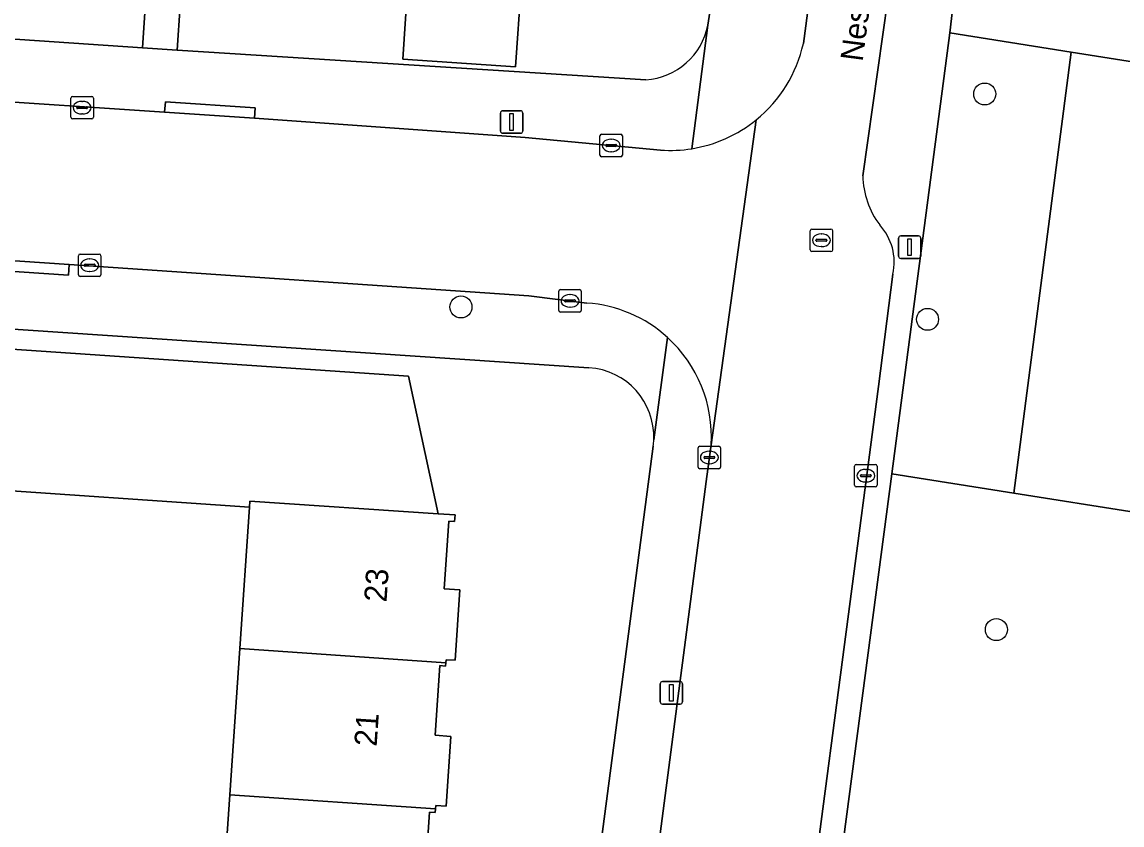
# Model space of a CAD drawing. Extents: x 161848 to 162726, y 385382 to 386521.
# Drawn here: x 162217.68 to 162266.6, y 386252.32 to 386288.04 of the extents above; entities that cross this region are included whole.
import ezdxf

# ---------------------------------------------------------------- set-up
doc = ezdxf.new("R2010")
doc.units = 0
for name, color, linetype in [('IMGEO_Boom', 7, 'Continuous'), ('IMGEO_Erf', 7, 'Continuous'), ('IMGEO_Groenvoorziening', 7, 'Continuous'), ('IMGEO_Kolk', 7, 'Continuous'), ('IMGEO_Lichtmast', 7, 'Continuous'), ('IMGEO_Openbare_ruimte_label', 7, 'Continuous'), ('IMGEO_Pand', 7, 'Continuous'), ('IMGEO_Pand_nummerreeks', 7, 'Continuous'), ('IMGEO_Rijbaan_lokaal_open', 7, 'Continuous'), ('IMGEO_Rioolput', 7, 'Continuous'), ('IMGEO_Voetpad_halfverhard', 7, 'Continuous'), ('IMGEO_Voetpad_open', 7, 'Continuous')]:
    doc.layers.add(name, color=color, linetype=linetype)

msp = doc.modelspace()

# ---------------------------------------------------------------- linework, layer by layer
at = {"layer": 'IMGEO_Boom'}
for centre in [(162260.496, 386284.84), (162237.198, 386275.367), (162257.952, 386274.816), (162261.012, 386261.016)]:
    msp.add_circle(centre, 0.489, dxfattribs=at)
at = {"layer": 'IMGEO_Erf'}
for points in [[(162248.184, 386287.908), (162248.233, 386288.282), (162254.115, 386333.295)], [(162171.728, 386290.397), (162223.043, 386286.9), (162223.636, 386295.791)], [(162224.842, 386290.782), (162224.576, 386286.796), (162245.427, 386285.473)], [(162239.873, 386289.648), (162239.631, 386286.046), (162234.612, 386286.384), (162234.855, 386289.986)], [(162242.893, 386272.666), (162215.734, 386274.476)], [(162215.676, 386273.6), (162234.874, 386272.285), (162236.186, 386266.166), (162236.936, 386266.115), (162236.916, 386265.823), (162236.661, 386265.84), (162236.454, 386262.827), (162237.156, 386262.779), (162236.942, 386259.648), (162236.535, 386259.676), (162236.525, 386259.535), (162236.516, 386259.395), (162236.264, 386259.412), (162236.052, 386256.312), (162236.749, 386256.264), (162236.537, 386253.164), (162236.077, 386253.195), (162236.066, 386253.035), (162236.055, 386252.875), (162235.805, 386252.892), (162235.607, 386250)], [(162240.062, 386225.12), (162243.227, 386250), (162245.751, 386269.176)], [(162226.665, 386250), (162226.917, 386253.67), (162227.362, 386260.171), (162227.793, 386266.457), (162215.246, 386267.317)]]:
    msp.add_lwpolyline(points, dxfattribs=at)
for centre, radius, start, end in [((162245.22, 386288.485), 3.019, 273.9256, 348.9767), ((162242.689, 386269.583), 3.089, 357.7131, 86.2139), ((162242.862, 386269.573), 2.916, 352.1671, 357.7715)]:
    msp.add_arc(centre, radius, start, end, dxfattribs=at)
at = {"layer": 'IMGEO_Groenvoorziening'}
for points in [[(162261.792, 386267.088), (162264.344, 386286.706), (162258.949, 386287.559), (162256.358, 386267.95)], [(162269.778, 386285.846), (162264.344, 386286.706), (162261.792, 386267.088), (162267.226, 386266.226)], [(162267.226, 386266.226), (162261.792, 386267.088), (162256.358, 386267.95), (162253.986, 386250), (162251.389, 386230.344), (162261.609, 386229.359), (162261.517, 386228.632), (162264.046, 386228.451), (162269.185, 386250), (162272.842, 386265.336)]]:
    msp.add_lwpolyline(points, close=True, dxfattribs=at)
at = {"layer": 'IMGEO_Kolk'}
for p, q in [((162219.85, 386283.807), (162219.85, 386284.659)), ((162219.925, 386284.733), (162220.777, 386284.733)), ((162220.338, 386284.513), (162220.363, 386284.513)), ((162220.851, 386284.659), (162220.851, 386283.807)), ((162220.109, 386284.227), (162220.109, 386284.239)), ((162220.547, 386284.19), (162220.149, 386284.19)), ((162220.152, 386284.276), (162220.55, 386284.276)), ((162220.361, 386283.953), (162220.336, 386283.953)), ((162220.593, 386284.239), (162220.593, 386284.227)), ((162220.777, 386283.733), (162219.925, 386283.733)), ((162243.383, 386282.124), (162243.383, 386282.976)), ((162243.458, 386283.05), (162244.31, 386283.05)), ((162244.384, 386282.976), (162244.384, 386282.124)), ((162243.642, 386282.544), (162243.642, 386282.556)), ((162244.08, 386282.507), (162243.682, 386282.507)), ((162243.685, 386282.593), (162244.083, 386282.593)), ((162243.871, 386282.83), (162243.896, 386282.83)), ((162244.126, 386282.556), (162244.126, 386282.544)), ((162244.31, 386282.05), (162243.458, 386282.05)), ((162243.894, 386282.27), (162243.869, 386282.27)), ((162220.187, 386276.796), (162220.187, 386277.648)), ((162220.262, 386277.722), (162221.114, 386277.722)), ((162221.188, 386277.648), (162221.188, 386276.796)), ((162220.446, 386277.216), (162220.446, 386277.228)), ((162220.884, 386277.179), (162220.486, 386277.179)), ((162220.489, 386277.265), (162220.887, 386277.265)), ((162220.675, 386277.502), (162220.7, 386277.502)), ((162220.93, 386277.228), (162220.93, 386277.216)), ((162221.114, 386276.722), (162220.262, 386276.722)), ((162220.698, 386276.942), (162220.673, 386276.942)), ((162241.626, 386276.136), (162242.478, 386276.136)), ((162241.551, 386275.21), (162241.551, 386276.062)), ((162241.81, 386275.63), (162241.81, 386275.642)), ((162241.853, 386275.679), (162242.251, 386275.679)), ((162242.039, 386275.916), (162242.064, 386275.916)), ((162242.294, 386275.642), (162242.294, 386275.63)), ((162242.552, 386276.062), (162242.552, 386275.21)), ((162242.478, 386275.136), (162241.626, 386275.136)), ((162242.248, 386275.593), (162241.85, 386275.593)), ((162242.062, 386275.356), (162242.037, 386275.356)), ((162247.748, 386268.245), (162247.748, 386269.097)), ((162247.823, 386269.171), (162248.675, 386269.171)), ((162248.236, 386268.951), (162248.261, 386268.951)), ((162248.749, 386269.097), (162248.749, 386268.245)), ((162248.007, 386268.665), (162248.007, 386268.677)), ((162248.445, 386268.628), (162248.047, 386268.628)), ((162248.05, 386268.714), (162248.448, 386268.714)), ((162248.259, 386268.391), (162248.234, 386268.391)), ((162248.491, 386268.677), (162248.491, 386268.665)), ((162254.708, 386267.434), (162254.708, 386268.286)), ((162254.783, 386268.36), (162255.635, 386268.36)), ((162255.709, 386268.286), (162255.709, 386267.434)), ((162248.675, 386268.171), (162247.823, 386268.171)), ((162254.967, 386267.854), (162254.967, 386267.866)), ((162255.405, 386267.817), (162255.007, 386267.817)), ((162255.01, 386267.903), (162255.408, 386267.903)), ((162255.196, 386268.14), (162255.221, 386268.14)), ((162255.451, 386267.866), (162255.451, 386267.854)), ((162255.635, 386267.36), (162254.783, 386267.36)), ((162255.219, 386267.58), (162255.194, 386267.58))]:
    msp.add_line(p, q, dxfattribs=at)
for points in [[(162219.85, 386283.807), (162219.85, 386284.659)], [(162219.925, 386284.733), (162220.777, 386284.733)], [(162220.851, 386284.659), (162220.851, 386283.807)], [(162220.777, 386283.733), (162219.925, 386283.733)], [(162243.383, 386282.124), (162243.383, 386282.976)], [(162243.458, 386283.05), (162244.31, 386283.05)], [(162244.384, 386282.976), (162244.384, 386282.124)], [(162244.31, 386282.05), (162243.458, 386282.05)], [(162220.187, 386276.796), (162220.187, 386277.648)], [(162220.262, 386277.722), (162221.114, 386277.722)], [(162221.188, 386277.648), (162221.188, 386276.796)], [(162221.114, 386276.722), (162220.262, 386276.722)], [(162241.626, 386276.136), (162242.478, 386276.136)], [(162241.551, 386275.21), (162241.551, 386276.062)], [(162242.552, 386276.062), (162242.552, 386275.21)], [(162242.478, 386275.136), (162241.626, 386275.136)], [(162247.748, 386268.245), (162247.748, 386269.097)], [(162247.823, 386269.171), (162248.675, 386269.171)], [(162248.749, 386269.097), (162248.749, 386268.245)], [(162254.708, 386267.434), (162254.708, 386268.286)], [(162254.783, 386268.36), (162255.635, 386268.36)], [(162255.709, 386268.286), (162255.709, 386267.434)], [(162248.675, 386268.171), (162247.823, 386268.171)], [(162255.635, 386267.36), (162254.783, 386267.36)]]:
    msp.add_lwpolyline(points, dxfattribs=at)
for centre, radius, start, end in [((162219.927, 386284.657), 0.0765, 91.552, 178.448), ((162219.927, 386284.657), 0.0765, 91.552, 178.448), ((162220.775, 386284.657), 0.0765, 1.552, 88.448), ((162220.775, 386284.657), 0.0765, 1.552, 88.448), ((162220.149, 386284.236), 0.0403, 85.8775, 175.7526), ((162220.146, 386284.226), 0.0366, 178.938, 274.7102), ((162220.55, 386284.233), 0.043, 264.8664, 352.4533), ((162220.554, 386284.238), 0.0386, 1.7309, 96.639), ((162219.927, 386283.809), 0.0765, 181.552, 268.448), ((162219.927, 386283.809), 0.0765, 181.552, 268.448), ((162220.775, 386283.809), 0.0765, 271.552, 358.448), ((162220.775, 386283.809), 0.0765, 271.552, 358.448), ((162243.46, 386282.974), 0.0765, 91.552, 178.448), ((162243.46, 386282.974), 0.0765, 91.552, 178.448), ((162244.308, 386282.974), 0.0765, 1.552, 88.448), ((162244.308, 386282.974), 0.0765, 1.552, 88.448), ((162243.682, 386282.553), 0.0403, 85.8775, 175.7526), ((162243.679, 386282.543), 0.0366, 178.938, 274.7102), ((162244.083, 386282.55), 0.043, 264.8664, 352.4533), ((162244.087, 386282.555), 0.0386, 1.7309, 96.639), ((162243.46, 386282.126), 0.0765, 181.552, 268.448), ((162243.46, 386282.126), 0.0765, 181.552, 268.448), ((162244.308, 386282.126), 0.0765, 271.552, 358.448), ((162244.308, 386282.126), 0.0765, 271.552, 358.448), ((162220.264, 386277.646), 0.0765, 91.552, 178.448), ((162220.264, 386277.646), 0.0765, 91.552, 178.448), ((162221.112, 386277.646), 0.0765, 1.552, 88.448), ((162221.112, 386277.646), 0.0765, 1.552, 88.448), ((162220.486, 386277.225), 0.0403, 85.8775, 175.7526), ((162220.483, 386277.215), 0.0366, 178.938, 274.7102), ((162220.887, 386277.222), 0.043, 264.8664, 352.4533), ((162220.891, 386277.227), 0.0386, 1.7309, 96.639), ((162220.264, 386276.798), 0.0765, 181.552, 268.448), ((162220.264, 386276.798), 0.0765, 181.552, 268.448), ((162221.112, 386276.798), 0.0765, 271.552, 358.448), ((162221.112, 386276.798), 0.0765, 271.552, 358.448), ((162241.628, 386276.06), 0.0765, 91.552, 178.448), ((162241.628, 386276.06), 0.0765, 91.552, 178.448), ((162242.476, 386276.06), 0.0765, 1.552, 88.448), ((162242.476, 386276.06), 0.0765, 1.552, 88.448), ((162241.85, 386275.639), 0.0403, 85.8775, 175.7526), ((162241.847, 386275.629), 0.0366, 178.938, 274.7102), ((162242.251, 386275.636), 0.043, 264.8664, 352.4533), ((162242.255, 386275.641), 0.0386, 1.7309, 96.639), ((162241.628, 386275.212), 0.0765, 181.552, 268.448), ((162241.628, 386275.212), 0.0765, 181.552, 268.448), ((162242.476, 386275.212), 0.0765, 271.552, 358.448), ((162242.476, 386275.212), 0.0765, 271.552, 358.448), ((162247.825, 386269.095), 0.0765, 91.552, 178.448), ((162247.825, 386269.095), 0.0765, 91.552, 178.448), ((162248.673, 386269.095), 0.0765, 1.552, 88.448), ((162248.673, 386269.095), 0.0765, 1.552, 88.448), ((162248.047, 386268.674), 0.0403, 85.8775, 175.7526), ((162248.044, 386268.664), 0.0366, 178.938, 274.7102), ((162248.448, 386268.671), 0.043, 264.8664, 352.4533), ((162248.452, 386268.676), 0.0386, 1.7309, 96.639), ((162254.785, 386268.284), 0.0765, 91.552, 178.448), ((162254.785, 386268.284), 0.0765, 91.552, 178.448), ((162255.633, 386268.284), 0.0765, 1.552, 88.448), ((162255.633, 386268.284), 0.0765, 1.552, 88.448), ((162247.825, 386268.247), 0.0765, 181.552, 268.448), ((162247.825, 386268.247), 0.0765, 181.552, 268.448), ((162248.673, 386268.247), 0.0765, 271.552, 358.448), ((162248.673, 386268.247), 0.0765, 271.552, 358.448), ((162255.007, 386267.863), 0.0403, 85.8775, 175.7526), ((162255.004, 386267.853), 0.0366, 178.938, 274.7102), ((162255.408, 386267.86), 0.043, 264.8664, 352.4533), ((162255.412, 386267.865), 0.0386, 1.7309, 96.639), ((162254.785, 386267.436), 0.0765, 181.552, 268.448), ((162254.785, 386267.436), 0.0765, 181.552, 268.448), ((162255.633, 386267.436), 0.0765, 271.552, 358.448), ((162255.633, 386267.436), 0.0765, 271.552, 358.448)]:
    msp.add_arc(centre, radius, start, end, dxfattribs=at)
for centre, major_axis, ratio, start_param, end_param in [((162220.337, 386284.233), (-0.387, 0.002), 0.722429, 4.712389, 7.853982), ((162220.362, 386284.233), (-0.39, 0.002), 0.717154, 1.570796, 4.712389), ((162243.87, 386282.55), (-0.387, 0.002), 0.722429, 4.712389, 7.853982), ((162243.895, 386282.55), (-0.39, 0.002), 0.717154, 1.570796, 4.712389), ((162220.674, 386277.222), (-0.387, 0.002), 0.722429, 4.712389, 7.853982), ((162220.699, 386277.222), (-0.39, 0.002), 0.717154, 1.570796, 4.712389), ((162242.038, 386275.636), (-0.387, 0.002), 0.722429, 4.712389, 7.853982), ((162242.063, 386275.636), (-0.39, 0.002), 0.717154, 1.570796, 4.712389), ((162248.235, 386268.671), (-0.387, 0.002), 0.722429, 4.712389, 7.853982), ((162248.26, 386268.671), (-0.39, 0.002), 0.717154, 1.570796, 4.712389), ((162255.195, 386267.86), (-0.387, 0.002), 0.722429, 4.712389, 7.853982), ((162255.22, 386267.86), (-0.39, 0.002), 0.717154, 1.570796, 4.712389)]:
    msp.add_ellipse(centre, major_axis=major_axis, ratio=ratio, start_param=start_param, end_param=end_param, dxfattribs=at)
at = {"layer": 'IMGEO_Lichtmast'}
for p, q in [((162238.955, 386283.193), (162238.955, 386283.993)), ((162238.955, 386283.993), (162238.955, 386283.193)), ((162239.055, 386284.093), (162239.845, 386284.093)), ((162239.845, 386284.093), (162239.055, 386284.093)), ((162239.945, 386283.993), (162239.945, 386283.193)), ((162239.945, 386283.193), (162239.945, 386283.993)), ((162239.845, 386283.093), (162239.055, 386283.093)), ((162239.055, 386283.093), (162239.845, 386283.093)), ((162256.661, 386277.625), (162256.661, 386278.425)), ((162256.661, 386278.425), (162256.661, 386277.625)), ((162256.761, 386278.525), (162257.551, 386278.525)), ((162257.551, 386278.525), (162256.761, 386278.525)), ((162257.651, 386278.425), (162257.651, 386277.625)), ((162257.651, 386277.625), (162257.651, 386278.425)), ((162257.551, 386277.525), (162256.761, 386277.525)), ((162256.761, 386277.525), (162257.551, 386277.525)), ((162246.062, 386257.803), (162246.062, 386258.603)), ((162246.062, 386258.603), (162246.062, 386257.803)), ((162246.162, 386258.703), (162246.952, 386258.703)), ((162246.952, 386258.703), (162246.162, 386258.703)), ((162247.052, 386258.603), (162247.052, 386257.803)), ((162247.052, 386257.803), (162247.052, 386258.603)), ((162246.952, 386257.703), (162246.162, 386257.703)), ((162246.162, 386257.703), (162246.952, 386257.703))]:
    msp.add_line(p, q, dxfattribs=at)
for points in [[(162239.375, 386283.968), (162239.525, 386283.968), (162239.525, 386283.218), (162239.375, 386283.218), (162239.375, 386283.968)], [(162257.081, 386278.4), (162257.231, 386278.4), (162257.231, 386277.65), (162257.081, 386277.65), (162257.081, 386278.4)], [(162246.482, 386258.578), (162246.632, 386258.578), (162246.632, 386257.828), (162246.482, 386257.828), (162246.482, 386258.578)]]:
    msp.add_lwpolyline(points, dxfattribs=at)
for centre, start, end in [((162239.055, 386283.993), 90, 180), ((162239.055, 386283.993), 90, 180), ((162239.845, 386283.993), 0, 90), ((162239.845, 386283.993), 360, 90), ((162239.055, 386283.193), 180, 270), ((162239.055, 386283.193), 180, 270), ((162239.845, 386283.193), 270, 0), ((162239.845, 386283.193), 270, 0), ((162256.761, 386278.425), 90, 180), ((162256.761, 386278.425), 90, 180), ((162257.551, 386278.425), 0, 90), ((162257.551, 386278.425), 360, 90), ((162256.761, 386277.625), 180, 270), ((162256.761, 386277.625), 180, 270), ((162257.551, 386277.625), 270, 0), ((162257.551, 386277.625), 270, 0), ((162246.162, 386258.603), 90, 180), ((162246.162, 386258.603), 90, 180), ((162246.952, 386258.603), 0, 90), ((162246.952, 386258.603), 360, 90), ((162246.162, 386257.803), 180, 270), ((162246.162, 386257.803), 180, 270), ((162246.952, 386257.803), 270, 0), ((162246.952, 386257.803), 270, 0)]:
    msp.add_arc(centre, 0.1, start, end, dxfattribs=at)
at = {"layer": 'IMGEO_Pand'}
for points in [[(162244.121, 386295.863), (162244.424, 386295.842), (162244.433, 386295.975), (162235.301, 386296.588), (162235.192, 386294.976), (162234.855, 386289.986), (162234.612, 386286.384), (162239.631, 386286.046), (162239.873, 386289.648), (162244.014, 386289.369), (162244.035, 386289.681), (162244.336, 386289.661), (162244.548, 386292.796), (162243.917, 386292.838)], [(162227.811, 386266.723), (162236.186, 386266.166), (162234.874, 386272.285), (162215.676, 386273.6), (162215.335, 386268.612), (162215.246, 386267.317), (162227.793, 386266.457)], [(162227.793, 386266.457), (162227.362, 386260.171), (162236.525, 386259.535), (162236.535, 386259.676), (162236.942, 386259.648), (162237.156, 386262.779), (162236.454, 386262.827), (162236.661, 386265.84), (162236.916, 386265.823), (162236.936, 386266.115), (162236.186, 386266.166), (162227.811, 386266.723)], [(162236.066, 386253.035), (162236.077, 386253.195), (162236.537, 386253.164), (162236.749, 386256.264), (162236.052, 386256.312), (162236.264, 386259.412), (162236.516, 386259.395), (162236.525, 386259.535), (162227.362, 386260.171), (162226.917, 386253.67)], [(162226.917, 386253.67), (162226.665, 386250), (162226.473, 386247.203), (162235.666, 386246.565), (162235.677, 386246.734), (162236.084, 386246.706), (162236.297, 386249.81), (162235.597, 386249.858), (162235.607, 386250), (162235.805, 386252.892), (162236.055, 386252.875), (162236.066, 386253.035)]]:
    msp.add_lwpolyline(points, close=True, dxfattribs=at)
at = {"layer": 'IMGEO_Rijbaan_lokaal_open'}
for points in [[(162252.965, 386291.151), (162252.429, 386287.084)], [(162255.068, 386281.2), (162256.404, 386290.641)], [(162246.081, 386282.346), (162240.057, 386282.904), (162228.019, 386283.761), (162224.02, 386284.027), (162197.274, 386285.807), (162174.498, 386287.334), (162166.299, 386287.884)], [(162250.333, 386283.69), (162248.324, 386269.232), (162248.178, 386268.144), (162248.101, 386267.605), (162245.964, 386251.25), (162245.798, 386250), (162245.382, 386246.866), (162252.367, 386245.947), (162252.9, 386250), (162255.772, 386271.829), (162256.408, 386276.829)], [(162248.324, 386269.232), (162250.333, 386283.69)], [(162130.5, 386283.236), (162203.315, 386278.366), (162215.598, 386277.535), (162219.778, 386277.253), (162240.214, 386275.869), (162242.803, 386275.54)]]:
    msp.add_lwpolyline(points, dxfattribs=at)
for centre, radius, start, end in [((162246.505, 386288.398), 6.067, 309.1109, 347.4934), ((162246.497, 386288.417), 6.088, 279.1473, 309.0554), ((162246.507, 386288.417), 6.085, 265.9879, 279.0595), ((162258.909, 386281.305), 3.843, 181.5671, 216.618), ((162254.055, 386277.371), 2.414, 347.0335, 42.8587), ((162242.387, 386269.608), 5.947, 47.7255, 85.9854), ((162242.385, 386269.604), 5.951, 356.4152, 47.7367)]:
    msp.add_arc(centre, radius, start, end, dxfattribs=at)
at = {"layer": 'IMGEO_Rioolput'}
for p, q in [((162252.731, 386277.907), (162252.731, 386278.759)), ((162252.806, 386278.833), (162253.658, 386278.833)), ((162253.219, 386278.613), (162253.244, 386278.613)), ((162253.732, 386278.759), (162253.732, 386277.907)), ((162252.99, 386278.327), (162252.99, 386278.339)), ((162253.428, 386278.29), (162253.03, 386278.29)), ((162253.033, 386278.376), (162253.431, 386278.376)), ((162253.242, 386278.053), (162253.217, 386278.053)), ((162253.474, 386278.339), (162253.474, 386278.327)), ((162253.658, 386277.833), (162252.806, 386277.833))]:
    msp.add_line(p, q, dxfattribs=at)
for points in [[(162252.731, 386277.907), (162252.731, 386278.759)], [(162252.806, 386278.833), (162253.658, 386278.833)], [(162253.732, 386278.759), (162253.732, 386277.907)], [(162253.658, 386277.833), (162252.806, 386277.833)]]:
    msp.add_lwpolyline(points, dxfattribs=at)
for centre, radius, start, end in [((162252.808, 386278.757), 0.0765, 91.552, 178.448), ((162252.808, 386278.757), 0.0765, 91.552, 178.448), ((162253.656, 386278.757), 0.0765, 1.552, 88.448), ((162253.656, 386278.757), 0.0765, 1.552, 88.448), ((162253.03, 386278.336), 0.0403, 85.8775, 175.7526), ((162253.027, 386278.326), 0.0366, 178.938, 274.7102), ((162253.431, 386278.333), 0.043, 264.8664, 352.4533), ((162253.435, 386278.338), 0.0386, 1.7309, 96.639), ((162252.808, 386277.909), 0.0765, 181.552, 268.448), ((162252.808, 386277.909), 0.0765, 181.552, 268.448), ((162253.656, 386277.909), 0.0765, 271.552, 358.448), ((162253.656, 386277.909), 0.0765, 271.552, 358.448)]:
    msp.add_arc(centre, radius, start, end, dxfattribs=at)
for centre, major_axis, ratio, start_param, end_param in [((162253.218, 386278.333), (-0.387, 0.002), 0.722429, 4.712389, 7.853982), ((162253.243, 386278.333), (-0.39, 0.002), 0.717154, 1.570796, 4.712389)]:
    msp.add_ellipse(centre, major_axis=major_axis, ratio=ratio, start_param=start_param, end_param=end_param, dxfattribs=at)
at = {"layer": 'IMGEO_Voetpad_halfverhard'}
msp.add_lwpolyline([(162279.004, 386292.216), (162277.898, 386292.379), (162277.354, 386287.267), (162270.112, 386288.411), (162264.677, 386289.27), (162259.24, 386290.129), (162258.949, 386287.559), (162264.344, 386286.706), (162269.778, 386285.846), (162275.633, 386284.92), (162277.722, 386284.62)], close=True, dxfattribs=at)
at = {"layer": 'IMGEO_Voetpad_open'}
for points in [[(162258.949, 386287.559), (162259.24, 386290.129), (162260.102, 386296.735), (162264.641, 386331.526), (162265.237, 386336.089), (162265.694, 386339.604), (162266.04, 386342.23), (162266.353, 386344.609), (162262.972, 386345.057), (162260.768, 386342.429)], [(162254.115, 386333.295), (162248.233, 386288.282), (162248.184, 386287.908), (162247.465, 386282.407)], [(162171.728, 386290.397), (162170.199, 386290.501), (162142.737, 386292.372), (162112.566, 386294.428), (162066.851, 386297.44), (162066.486, 386294.436), (162071.199, 386294.125), (162105.745, 386291.945), (162105.781, 386292.449), (162113.311, 386291.945), (162113.275, 386291.44), (162166.299, 386287.884), (162166.336, 386288.394), (162174.535, 386287.844), (162174.498, 386287.334), (162197.274, 386285.807), (162224.02, 386284.027), (162224.052, 386284.486), (162228.052, 386284.227), (162228.019, 386283.761), (162240.057, 386282.904), (162246.081, 386282.346)], [(162223.636, 386295.791), (162223.043, 386286.9), (162224.576, 386286.796), (162224.842, 386290.782)], [(162252.429, 386287.084), (162252.965, 386291.151)], [(162245.427, 386285.473), (162224.576, 386286.796), (162223.043, 386286.9), (162171.728, 386290.397)], [(162256.404, 386290.641), (162255.068, 386281.2)], [(162247.465, 386282.407), (162248.184, 386287.908)], [(162242.569, 386163.414), (162242.898, 386165.911), (162243.362, 386169.424), (162248.129, 386205.557), (162250.267, 386221.762), (162250.634, 386224.634), (162251.389, 386230.344), (162253.986, 386250), (162256.358, 386267.95), (162258.949, 386287.559)], [(162242.803, 386275.54), (162240.214, 386275.869), (162219.778, 386277.253), (162219.743, 386276.788), (162215.563, 386277.062), (162215.598, 386277.535), (162203.315, 386278.366), (162130.5, 386283.236)], [(162129.654, 386280.211), (162214.127, 386274.583), (162215.734, 386274.476), (162242.893, 386272.666)], [(162256.408, 386276.829), (162255.772, 386271.829), (162252.9, 386250), (162252.367, 386245.947), (162251.724, 386241.049), (162241.439, 386162.788)], [(162246.387, 386274.008), (162245.776, 386269.46)], [(162245.776, 386269.46), (162246.387, 386274.008)], [(162245.751, 386269.176), (162243.227, 386250), (162240.062, 386225.12), (162239.883, 386223.649), (162239.269, 386218.781)], [(162248.101, 386267.605), (162248.178, 386268.144), (162248.324, 386269.232)], [(162242.427, 386223.299), (162244.732, 386241.968), (162245.382, 386246.866), (162245.798, 386250), (162245.964, 386251.25), (162248.101, 386267.605)]]:
    msp.add_lwpolyline(points, dxfattribs=at)
for points in [[(162224.02, 386284.027), (162228.019, 386283.761), (162228.052, 386284.227), (162224.052, 386284.486)], [(162219.778, 386277.253), (162215.598, 386277.535), (162215.563, 386277.062), (162219.743, 386276.788)]]:
    msp.add_lwpolyline(points, close=True, dxfattribs=at)
for centre, radius, start, end in [((162245.22, 386288.485), 3.019, 273.9256, 348.9767), ((162246.505, 386288.398), 6.067, 309.1109, 347.4934), ((162246.497, 386288.417), 6.088, 279.1473, 309.0554), ((162246.507, 386288.417), 6.085, 265.9879, 279.0595), ((162258.909, 386281.305), 3.843, 181.5671, 216.618), ((162254.055, 386277.371), 2.414, 347.0335, 42.8587), ((162242.387, 386269.608), 5.947, 47.7255, 85.9854), ((162242.385, 386269.604), 5.951, 356.4152, 47.7367), ((162242.689, 386269.583), 3.089, 357.7131, 86.2139), ((162242.862, 386269.573), 2.916, 352.1671, 357.7715)]:
    msp.add_arc(centre, radius, start, end, dxfattribs=at)

# ---------------------------------------------------------------- texts
at = {"layer": 'IMGEO_Openbare_ruimte_label'}
msp.add_text('Nestorlaan', height=1, rotation=82.5908, dxfattribs=at).set_placement((162255.064, 386286.256))
at = {"layer": 'IMGEO_Pand_nummerreeks'}
for s, p in [('23', (162233.888, 386262.215)), ('21', (162233.449, 386255.797))]:
    msp.add_text(s, height=1, rotation=86.0905, dxfattribs=at).set_placement(p)

doc.saveas('drawing.dxf')
